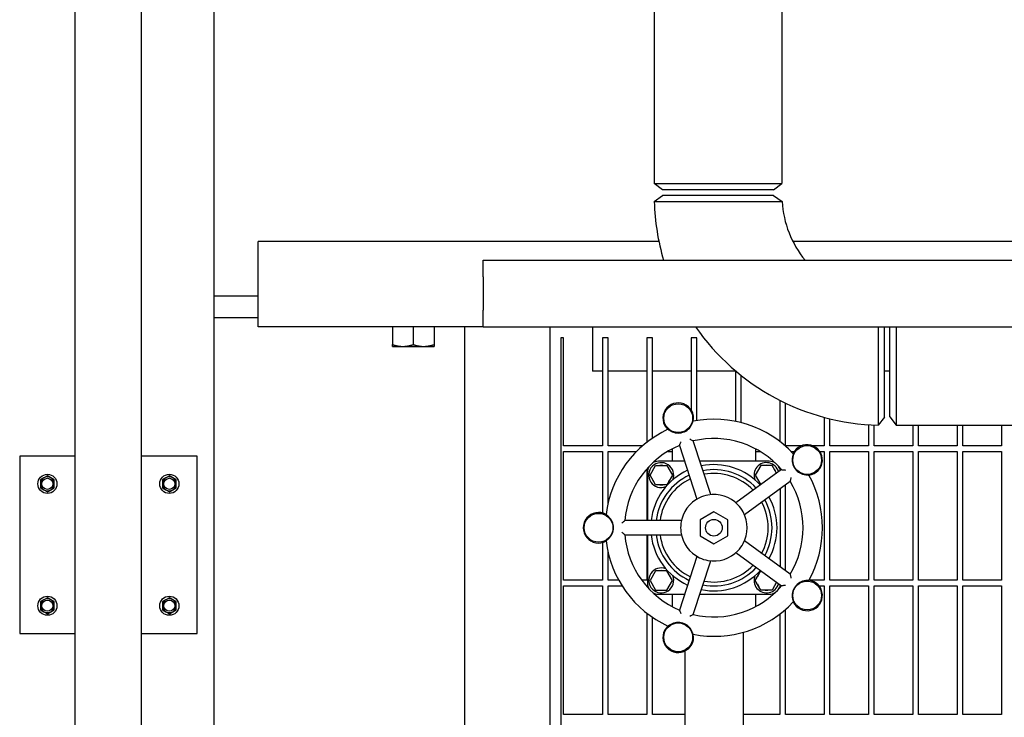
# Model space of a CAD drawing. Header units: inches. Extents: x 24 to 1128, y -69 to 748.
# Tile 641 of 656: x 721 to 743, y 646 to 662. Entities that reach past the tile are written whole.
import ezdxf

# ---------------------------------------------------------------- set-up
doc = ezdxf.new("R2010")
doc.units = ezdxf.units.IN
doc.header["$LTSCALE"] = 32
doc.header["$MEASUREMENT"] = 0
doc.layers.add('Visible (ANSI)', color=7, linetype='Continuous', lineweight=30)

msp = doc.modelspace()

# ---------------------------------------------------------------- linework, layer by layer
at = {"layer": 'Visible (ANSI)'}
for p, q in [((723.65563, 589.16853), (723.65563, 686.41146)), ((722.15563, 588.41853), (722.15563, 684.91146)), ((725.28063, 680.23103), (725.28063, 589.16853)), ((735.21763, 677.64966), (735.21763, 657.8224)), ((738.09263, 677.64966), (738.09263, 657.8224)), ((735.21763, 657.8224), (738.09263, 657.8224)), ((735.40513, 657.67853), (735.21763, 657.8224)), ((737.90513, 657.67853), (738.09263, 657.8224)), ((735.21709, 657.41115), (735.40263, 657.55353)), ((737.90763, 657.55353), (735.40273, 657.55353)), ((737.90513, 657.67853), (735.40513, 657.67853)), ((737.90763, 657.55353), (738.09952, 657.41121)), ((735.32143, 656.50853), (726.28063, 656.50853)), ((726.28063, 654.58853), (726.28063, 656.50853)), ((771.28063, 656.50853), (738.34502, 656.50853)), ((731.36063, 656.08853), (770.86063, 656.08853)), ((731.36063, 655.71353), (731.36063, 656.08853)), ((731.36063, 655.71353), (731.36063, 654.96353)), ((725.28063, 655.28853), (726.28063, 655.28853)), ((731.36063, 654.58853), (731.36063, 654.96353)), ((726.28063, 654.78853), (725.28063, 654.78853)), ((731.36063, 654.58853), (726.28063, 654.58853)), ((729.31163, 654.58853), (729.31163, 654.18642)), ((729.78063, 654.58853), (729.78063, 654.18642)), ((730.24963, 654.58853), (730.24963, 654.18642)), ((731.36063, 654.58853), (730.94063, 654.58853)), ((730.94063, 654.58853), (730.94063, 634.17124)), ((731.36063, 654.58853), (770.86063, 654.58853)), ((732.86063, 654.58853), (732.86063, 630.83435)), ((733.82063, 654.58853), (733.82063, 653.58853)), ((740.40513, 652.55113), (740.40513, 654.58848)), ((740.53013, 652.55353), (740.53013, 654.58853)), ((740.67401, 654.58853), (740.67401, 652.36603)), ((733.11063, 654.33853), (733.11063, 630.61853)), ((733.17313, 654.33853), (733.11063, 654.33853)), ((733.17313, 651.90103), (733.17313, 654.33853)), ((734.17313, 654.33853), (734.04813, 654.33853)), ((734.04813, 654.33853), (734.04813, 651.90103)), ((734.17313, 651.90103), (734.17313, 654.33853)), ((735.17313, 654.33853), (735.04813, 654.33853)), ((735.04813, 654.33853), (735.04813, 651.98089)), ((735.17313, 652.07275), (735.17313, 654.33853)), ((736.17313, 654.33853), (736.04813, 654.33853)), ((736.04813, 654.33853), (736.04813, 652.71114)), ((736.17313, 652.47269), (736.17313, 654.33853)), ((729.31163, 654.14453), (729.54613, 654.14453)), ((729.54613, 654.14453), (730.01513, 654.14453)), ((730.01513, 654.14453), (730.24963, 654.14453)), ((734.04813, 653.58853), (733.82063, 653.58853)), ((735.04813, 653.58853), (734.17313, 653.58853)), ((736.04813, 653.58853), (735.17313, 653.58853)), ((737.04813, 653.58853), (736.17313, 653.58853)), ((737.04813, 653.59542), (737.04813, 652.45455)), ((740.53013, 653.58853), (740.40513, 653.58853)), ((737.17313, 652.42574), (737.17313, 653.49271)), ((738.04813, 652.92961), (738.04813, 652.00031)), ((738.17313, 651.90103), (738.17313, 652.86799)), ((739.04813, 652.54407), (739.04813, 651.90103)), ((739.17313, 651.90103), (739.17313, 652.51188)), ((740.40513, 652.55103), (740.26276, 652.36548)), ((740.53013, 652.55353), (740.67401, 652.36603)), ((740.04813, 652.37582), (740.04813, 651.90103)), ((740.17313, 651.90103), (740.17313, 652.36872)), ((740.67401, 652.36603), (746.38626, 652.36603)), ((741.04813, 652.36603), (741.04813, 651.90103)), ((741.17313, 651.90103), (741.17313, 652.36603)), ((742.04813, 652.36603), (742.04813, 651.90103)), ((742.17313, 651.90103), (742.17313, 652.36603)), ((743.04813, 652.36603), (743.04813, 651.90103)), ((736.48896, 650.80009), (736.09535, 652.0115)), ((734.04813, 651.90103), (733.17313, 651.90103)), ((733.17313, 648.86978), (733.17313, 651.77603)), ((733.17313, 651.77603), (734.04813, 651.77603)), ((734.04813, 651.77603), (734.04813, 650.38692)), ((734.95156, 651.90103), (734.17313, 651.90103)), ((734.17313, 650.60323), (734.17313, 651.77603)), ((734.17313, 651.77603), (734.8184, 651.77603)), ((735.51993, 651.77603), (735.62317, 651.77603)), ((735.62317, 651.83433), (735.62317, 651.55353)), ((735.78626, 651.91107), (736.17987, 650.69966)), ((737.49817, 651.83433), (737.49817, 651.55353)), ((737.49817, 651.77603), (737.60141, 651.77603)), ((738.53421, 651.90103), (738.17313, 651.90103)), ((738.30294, 651.77603), (738.3794, 651.77603)), ((739.04813, 651.90103), (738.79401, 651.90103)), ((738.94883, 651.77603), (739.04813, 651.77603)), ((739.04813, 651.77603), (739.04813, 648.86978)), ((740.04813, 651.90103), (739.17313, 651.90103)), ((739.17313, 648.86978), (739.17313, 651.77603)), ((739.17313, 651.77603), (740.04813, 651.77603)), ((740.04813, 651.77603), (740.04813, 648.86978)), ((741.04813, 651.90103), (740.17313, 651.90103)), ((740.17313, 648.86978), (740.17313, 651.77603)), ((740.17313, 651.77603), (741.04813, 651.77603)), ((741.04813, 651.77603), (741.04813, 648.86978)), ((742.04813, 651.90103), (741.17313, 651.90103)), ((741.17313, 648.86978), (741.17313, 651.77603)), ((741.17313, 651.77603), (742.04813, 651.77603)), ((742.04813, 651.77603), (742.04813, 648.86978)), ((743.04813, 651.90103), (742.17313, 651.90103)), ((742.17313, 648.86978), (742.17313, 651.77603)), ((742.17313, 651.77603), (743.04813, 651.77603)), ((743.04813, 651.77603), (743.04813, 648.86978)), ((722.15563, 651.66853), (720.90563, 651.66853)), ((720.90563, 651.66853), (720.90563, 647.66853)), ((724.90563, 651.66853), (723.65563, 651.66853)), ((724.90563, 647.66853), (724.90563, 651.66853)), ((735.90243, 651.55353), (735.31067, 651.55353)), ((737.81067, 651.55353), (736.24415, 651.55353)), ((735.04813, 651.38108), (735.04813, 650.21603)), ((735.06067, 651.30353), (735.06067, 650.21603)), ((735.12058, 651.24103), (735.24687, 651.45978)), ((735.24687, 651.45978), (735.49947, 651.45978)), ((735.49947, 651.45978), (735.62576, 651.24103)), ((738.08799, 651.36405), (737.0575, 650.61536)), ((737.62187, 651.45978), (737.49558, 651.24103)), ((737.87447, 651.45978), (737.62187, 651.45978)), ((737.9765, 651.28305), (737.87447, 651.45978)), ((738.04813, 651.40911), (738.04813, 651.38171)), ((721.45263, 651.17863), (721.37463, 651.1336)), ((721.37463, 651.1336), (721.37463, 651.04353)), ((721.53063, 651.22366), (721.45263, 651.17863)), ((721.60863, 651.17863), (721.53063, 651.22366)), ((721.68663, 651.1336), (721.60863, 651.17863)), ((721.68663, 651.04353), (721.68663, 651.1336)), ((724.20263, 651.17863), (724.12463, 651.1336)), ((724.12463, 651.1336), (724.12463, 651.04353)), ((724.28063, 651.22366), (724.20263, 651.17863)), ((724.35863, 651.17863), (724.28063, 651.22366)), ((724.43663, 651.1336), (724.35863, 651.17863)), ((724.43663, 651.04353), (724.43663, 651.1336)), ((735.24687, 651.02228), (735.12058, 651.24103)), ((735.62576, 651.24103), (735.49947, 651.02228)), ((737.24853, 650.35243), (738.27902, 651.10112)), ((737.49558, 651.24103), (737.62061, 651.02448)), ((721.37463, 651.04353), (721.37463, 650.95346)), ((721.37463, 650.95346), (721.45263, 650.90843)), ((721.45263, 650.90843), (721.53063, 650.8634)), ((721.53063, 650.8634), (721.60863, 650.90843)), ((721.60863, 650.90843), (721.68663, 650.95346)), ((721.68663, 650.95346), (721.68663, 651.04353)), ((724.12463, 651.04353), (724.12463, 650.95346)), ((724.12463, 650.95346), (724.20263, 650.90843)), ((724.20263, 650.90843), (724.28063, 650.8634)), ((724.28063, 650.8634), (724.35863, 650.90843)), ((724.35863, 650.90843), (724.43663, 650.95346)), ((724.43663, 650.95346), (724.43663, 651.04353)), ((735.49947, 651.02228), (735.24687, 651.02228)), ((738.06067, 649.16458), (738.06067, 650.94248)), ((738.17313, 649.08287), (738.17313, 651.02419)), ((736.56067, 650.41437), (736.24817, 650.23395)), ((736.87317, 650.23395), (736.56067, 650.41437)), ((735.82849, 650.21603), (734.55474, 650.21603)), ((736.24817, 650.23395), (736.24817, 649.87311)), ((736.87317, 649.87311), (736.87317, 650.23395)), ((734.04813, 649.72014), (734.04813, 648.86978)), ((734.55474, 649.89103), (735.82849, 649.89103)), ((735.04813, 649.89103), (735.04813, 648.86978)), ((735.06067, 649.89103), (735.06067, 648.80353)), ((736.24817, 649.87311), (736.56067, 649.69269)), ((736.56067, 649.69269), (736.87317, 649.87311)), ((738.27902, 649.00594), (737.24853, 649.75463)), ((734.17313, 648.86978), (734.17313, 649.50383)), ((736.17987, 649.4074), (735.78626, 648.19599)), ((736.09535, 648.09556), (736.48896, 649.30697)), ((737.0575, 649.4917), (738.08799, 648.74301)), ((735.24687, 649.08478), (735.12058, 648.86603)), ((735.49947, 649.08478), (735.24687, 649.08478)), ((735.62576, 648.86603), (735.49947, 649.08478)), ((737.49558, 648.86603), (737.62061, 649.08258)), ((734.04813, 648.86978), (733.17313, 648.86978)), ((734.41562, 648.86978), (734.17313, 648.86978)), ((735.04813, 648.86978), (734.93313, 648.86978)), ((735.12058, 648.86603), (735.24687, 648.64728)), ((735.49947, 648.64728), (735.62576, 648.86603)), ((737.62187, 648.64728), (737.49558, 648.86603)), ((739.04813, 648.86978), (738.70572, 648.86978)), ((740.04813, 648.86978), (739.17313, 648.86978)), ((741.04813, 648.86978), (740.17313, 648.86978)), ((742.04813, 648.86978), (741.17313, 648.86978)), ((743.04813, 648.86978), (742.17313, 648.86978)), ((733.17313, 645.83853), (733.17313, 648.74478)), ((733.17313, 648.74478), (734.04813, 648.74478)), ((734.04813, 648.74478), (734.04813, 645.83853)), ((734.17313, 645.83853), (734.17313, 648.74478)), ((734.17313, 648.74478), (734.48952, 648.74478)), ((735.03184, 648.74478), (735.04813, 648.74478)), ((735.04813, 648.74478), (735.04813, 648.72598)), ((735.24687, 648.64728), (735.49947, 648.64728)), ((737.87447, 648.64728), (737.62187, 648.64728)), ((737.9765, 648.82401), (737.87447, 648.64728)), ((738.04813, 648.72535), (738.04813, 648.69794)), ((738.92986, 648.74478), (739.04813, 648.74478)), ((739.04813, 648.74478), (739.04813, 645.83853)), ((739.17313, 645.83853), (739.17313, 648.74478)), ((739.17313, 648.74478), (740.04813, 648.74478)), ((740.04813, 648.74478), (740.04813, 645.83853)), ((740.17313, 645.83853), (740.17313, 648.74478)), ((740.17313, 648.74478), (741.04813, 648.74478)), ((741.04813, 648.74478), (741.04813, 645.83853)), ((741.17313, 645.83853), (741.17313, 648.74478)), ((741.17313, 648.74478), (742.04813, 648.74478)), ((742.04813, 648.74478), (742.04813, 645.83853)), ((742.17313, 645.83853), (742.17313, 648.74478)), ((742.17313, 648.74478), (743.04813, 648.74478)), ((743.04813, 648.74478), (743.04813, 645.83853)), ((721.45263, 648.42863), (721.37463, 648.3836)), ((721.53063, 648.47366), (721.45263, 648.42863)), ((721.60863, 648.42863), (721.53063, 648.47366)), ((721.68663, 648.3836), (721.60863, 648.42863)), ((724.20263, 648.42863), (724.12463, 648.3836)), ((724.28063, 648.47366), (724.20263, 648.42863)), ((724.35863, 648.42863), (724.28063, 648.47366)), ((724.43663, 648.3836), (724.35863, 648.42863)), ((735.31067, 648.55353), (735.90243, 648.55353)), ((735.62317, 648.55353), (735.62317, 648.27273)), ((736.24415, 648.55353), (737.81067, 648.55353)), ((737.49817, 648.55353), (737.49817, 648.27273)), ((721.37463, 648.3836), (721.37463, 648.29353)), ((721.37463, 648.29353), (721.37463, 648.20346)), ((721.37463, 648.20346), (721.45263, 648.15843)), ((721.60863, 648.15843), (721.68663, 648.20346)), ((721.68663, 648.29353), (721.68663, 648.3836)), ((721.68663, 648.20346), (721.68663, 648.29353)), ((724.12463, 648.3836), (724.12463, 648.29353)), ((724.12463, 648.29353), (724.12463, 648.20346)), ((724.12463, 648.20346), (724.20263, 648.15843)), ((724.35863, 648.15843), (724.43663, 648.20346)), ((724.43663, 648.29353), (724.43663, 648.3836)), ((724.43663, 648.20346), (724.43663, 648.29353)), ((738.17313, 645.83853), (738.17313, 648.20895)), ((721.45263, 648.15843), (721.53063, 648.1134)), ((721.53063, 648.1134), (721.60863, 648.15843)), ((724.20263, 648.15843), (724.28063, 648.1134)), ((724.28063, 648.1134), (724.35863, 648.15843)), ((735.04813, 648.12617), (735.04813, 645.83853)), ((735.17313, 645.83853), (735.17313, 648.03431)), ((738.04813, 648.10675), (738.04813, 645.83853)), ((720.90563, 647.66853), (722.15563, 647.66853)), ((723.65563, 647.66853), (724.90563, 647.66853)), ((737.21817, 647.6934), (737.21817, 645.24353)), ((735.90317, 647.26853), (735.90317, 645.24353)), ((734.04813, 645.83853), (733.17313, 645.83853)), ((735.04813, 645.83853), (734.17313, 645.83853)), ((735.90317, 645.83853), (735.17313, 645.83853)), ((738.04813, 645.83853), (737.21817, 645.83853)), ((739.04813, 645.83853), (738.17313, 645.83853)), ((740.04813, 645.83853), (739.17313, 645.83853)), ((741.04813, 645.83853), (740.17313, 645.83853)), ((742.04813, 645.83853), (741.17313, 645.83853)), ((743.04813, 645.83853), (742.17313, 645.83853))]:
    msp.add_line(p, q, dxfattribs=at)
for centre, radius in [((735.75723, 652.52628), 0.325), ((738.66411, 651.58177), 0.325), ((721.53063, 651.04353), 0.216), ((721.53063, 651.04353), 0.1248), ((724.28063, 651.04353), 0.216), ((724.28063, 651.04353), 0.1248), ((733.96067, 650.05353), 0.325), ((736.56067, 650.05353), 0.1875), ((738.66411, 648.52529), 0.325), ((721.53063, 648.29353), 0.216), ((721.53063, 648.29353), 0.1248), ((724.28063, 648.29353), 0.216), ((724.28063, 648.29353), 0.1248), ((735.75723, 647.58078), 0.325)]:
    msp.add_circle(centre, radius, dxfattribs=at)
for centre, radius, start, end in [((740.40513, 657.55353), 5.19, 181.571968, 196.395947), ((740.40513, 657.55353), 2.31, 183.532272, 219.360611), ((740.40513, 657.55353), 5.19, 214.840296, 268.428032), ((735.75723, 652.52628), 0.34467, 348.730099, 227.269901), ((735.75723, 652.52628), 0.33645, 239.578984, 336.421016), ((736.56067, 650.05353), 2.45, 43.00566, 100.99434), ((736.56067, 650.05353), 2.45, 115.00566, 172.99434), ((736.56067, 650.05353), 2.0125, 40.631409, 103.368591), ((736.56067, 650.05353), 2.0125, 112.631409, 175.368591), ((738.66411, 651.58177), 0.34467, 276.730099, 155.269901), ((735.37317, 651.24103), 0.28125, 337.795252, 292.204748), ((735.31067, 651.30353), 0.25, 90, 122.417708), ((737.74817, 651.24103), 0.28125, 15.126137, 202.204748), ((737.81067, 651.30353), 0.25, 57.582292, 90), ((738.66411, 651.58177), 0.33645, 167.578984, 264.421016), ((735.31067, 651.30353), 0.25, 147.582292, 180), ((736.56067, 650.05353), 1.42427, 114.551344, 173.448656), ((735.37317, 651.24103), 0.22125, 141.37864, 158.62136), ((735.37317, 651.24103), 0.22125, 81.37864, 98.62136), ((735.37317, 651.24103), 0.22125, 21.37864, 38.62136), ((736.56067, 650.05353), 1.42427, 42.551344, 101.448656), ((736.56067, 650.05353), 1.31108, 43.119769, 100.880231), ((736.56067, 650.05353), 1.22505, 43.622609, 100.377391), ((737.74817, 651.24103), 0.22125, 141.37864, 158.62136), ((737.74817, 651.24103), 0.22125, 81.37864, 98.62136), ((737.74817, 651.24103), 0.22125, 21.37864, 38.62136), ((737.81067, 651.30353), 0.25, 8.860487, 32.417708), ((721.53063, 651.04353), 0.156, 120, 180), ((721.53063, 651.04353), 0.156, 60, 120), ((721.53063, 651.04353), 0.156, 0, 60), ((724.28063, 651.04353), 0.156, 120, 180), ((724.28063, 651.04353), 0.156, 60, 120), ((724.28063, 651.04353), 0.156, 0, 60), ((735.37317, 651.24103), 0.22125, 201.37864, 218.62136), ((736.56067, 650.05353), 1.31108, 115.119769, 172.880231), ((736.56067, 650.05353), 1.22505, 115.622609, 172.377391), ((735.37317, 651.24103), 0.22125, 321.37864, 338.62136), ((737.74817, 651.24103), 0.22125, 201.37864, 218.62136), ((736.56067, 650.05353), 2.0125, 328.631409, 31.368591), ((736.56067, 650.05353), 2.45, 331.00566, 28.99434), ((721.53063, 651.04353), 0.156, 180, 240), ((721.53063, 651.04353), 0.156, 240, 300), ((721.53063, 651.04353), 0.156, 300, 0), ((724.28063, 651.04353), 0.156, 180, 240), ((724.28063, 651.04353), 0.156, 240, 300), ((724.28063, 651.04353), 0.156, 300, 0), ((735.37317, 651.24103), 0.22125, 261.37864, 278.62136), ((736.56067, 650.05353), 0.75, 115.734067, 172.265933), ((736.56067, 650.05353), 0.75, 100.265933, 115.734067), ((736.56067, 650.05353), 0.75, 43.734067, 100.265933), ((736.56067, 650.05353), 1.22505, 331.622609, 28.377391), ((736.56067, 650.05353), 1.31108, 331.119769, 28.880231), ((736.56067, 650.05353), 1.42427, 330.551344, 29.448656), ((733.96067, 650.05353), 0.34467, 60.730099, 299.269901), ((736.56067, 650.05353), 0.75, 28.265933, 43.734067), ((736.56067, 650.05353), 0.75, 331.734067, 28.265933), ((733.96067, 650.05353), 0.33645, 311.578984, 48.421016), ((736.56067, 650.05353), 0.75, 172.265933, 187.734067), ((736.56067, 650.05353), 0.75, 187.734067, 244.265933), ((736.56067, 650.05353), 2.45, 187.00566, 244.99434), ((736.56067, 650.05353), 2.0125, 184.631409, 247.368591), ((736.56067, 650.05353), 1.42427, 186.551344, 245.448656), ((736.56067, 650.05353), 1.31108, 187.119769, 244.880231), ((736.56067, 650.05353), 1.22505, 187.622609, 244.377391), ((736.56067, 650.05353), 0.75, 259.734067, 316.265933), ((736.56067, 650.05353), 0.75, 316.265933, 331.734067), ((736.56067, 650.05353), 0.75, 244.265933, 259.734067), ((735.37317, 648.86603), 0.28125, 67.795252, 22.204748), ((735.37317, 648.86603), 0.22125, 81.37864, 98.62136), ((736.56067, 650.05353), 1.42427, 258.551344, 317.448656), ((736.56067, 650.05353), 1.31108, 259.119769, 316.880231), ((736.56067, 650.05353), 1.22505, 259.622609, 316.377391), ((735.37317, 648.86603), 0.22125, 141.37864, 158.62136), ((735.37317, 648.86603), 0.22125, 21.37864, 38.62136), ((737.74817, 648.86603), 0.28125, 157.795252, 344.873863), ((737.74817, 648.86603), 0.22125, 141.37864, 158.62136), ((738.66411, 648.52529), 0.33645, 95.578984, 192.421016), ((738.66411, 648.52529), 0.34467, 204.730099, 83.269901), ((735.31067, 648.80353), 0.25, 180, 212.417708), ((735.37317, 648.86603), 0.22125, 201.37864, 218.62136), ((735.37317, 648.86603), 0.22125, 261.37864, 278.62136), ((735.37317, 648.86603), 0.22125, 321.37864, 338.62136), ((736.56067, 650.05353), 2.0125, 256.631409, 319.368591), ((737.74817, 648.86603), 0.22125, 201.37864, 218.62136), ((737.74817, 648.86603), 0.22125, 261.37864, 278.62136), ((737.74817, 648.86603), 0.22125, 321.37864, 338.62136), ((737.81067, 648.80353), 0.25, 327.582292, 351.139513), ((721.53063, 648.29353), 0.156, 120, 180), ((721.53063, 648.29353), 0.156, 60, 120), ((721.53063, 648.29353), 0.156, 0, 60), ((724.28063, 648.29353), 0.156, 120, 180), ((724.28063, 648.29353), 0.156, 60, 120), ((724.28063, 648.29353), 0.156, 0, 60), ((735.31067, 648.80353), 0.25, 237.582292, 270), ((737.81067, 648.80353), 0.25, 270, 302.417708), ((721.53063, 648.29353), 0.156, 180, 240), ((721.53063, 648.29353), 0.156, 300, 0), ((724.28063, 648.29353), 0.156, 180, 240), ((724.28063, 648.29353), 0.156, 300, 0), ((736.56067, 650.05353), 2.45, 259.00566, 316.99434), ((721.53063, 648.29353), 0.156, 240, 300), ((724.28063, 648.29353), 0.156, 240, 300), ((735.75723, 647.58078), 0.34467, 132.730099, 11.269901), ((735.75723, 647.58078), 0.33645, 23.578984, 120.421016)]:
    msp.add_arc(centre, radius, start, end, dxfattribs=at)
for points, knots in [([(735.2172, 657.41115), (735.21729, 657.41115), (735.23969, 657.41115), (735.34761, 657.41115), (735.45655, 657.41115), (735.7448, 657.41115), (735.92415, 657.41115), (736.31152, 657.41114), (736.518, 657.41114), (736.9287, 657.41114), (737.13267, 657.41114), (737.48555, 657.41115), (737.63741, 657.41116), (737.88424, 657.41118), (737.97847, 657.41119), (738.0778, 657.41121), (738.09952, 657.41121), (738.09952, 657.41121)], [0, 0, 0, 0, 0.30609723, 0.30609723, 0.74775686, 0.74775686, 1.1908901, 1.1908901, 1.61773044, 1.61773044, 2.04730492, 2.04730492, 2.44315297, 2.44315297, 2.84306953, 2.84306953, 3.14159265, 3.14159265, 3.14159265, 3.14159265]), ([(740.26276, 654.5885), (740.26275, 654.54845), (740.26275, 654.50713), (740.26275, 654.28107), (740.26274, 654.0771), (740.26274, 653.6664), (740.26275, 653.45991), (740.26275, 653.07254), (740.26275, 652.89319), (740.26275, 652.60495), (740.26276, 652.496), (740.26276, 652.38809), (740.26276, 652.36568), (740.26276, 652.3656)], [-2.14651378, -2.14651378, -2.14651378, -2.14651378, -2.04730492, -2.04730492, -1.61773044, -1.61773044, -1.1908901, -1.1908901, -0.74775686, -0.74775686, -0.30609723, -0.30609723, 0, 0, 0, 0]), ([(736.06559, 652.39169), (736.06812, 652.39751), (736.07059, 652.40336), (736.07663, 652.41813), (736.08, 652.42683), (736.08542, 652.44096), (736.08755, 652.44655), (736.09081, 652.45446), (736.092, 652.45698), (736.09305, 652.45835), (736.09326, 652.45853), (736.09343, 652.45856)], [0.580991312, 0.580991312, 0.580991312, 0.580991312, 0.631248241, 0.631248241, 0.710233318, 0.710233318, 0.777125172, 0.777125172, 0.836433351, 0.836433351, 0.854846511, 0.854846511, 0.854846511, 0.854846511]), ([(735.52504, 652.27388), (735.52545, 652.27408), (735.52673, 652.27358), (735.53129, 652.27109), (735.53482, 652.26888), (735.54415, 652.26288), (735.55003, 652.25902), (735.56414, 652.24996), (735.57245, 652.24474), (735.58297, 652.23844), (735.58491, 652.23729), (735.58686, 652.23614)], [0.256029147, 0.256029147, 0.256029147, 0.256029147, 0.303466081, 0.303466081, 0.359721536, 0.359721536, 0.422672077, 0.422672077, 0.495531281, 0.495531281, 0.511919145, 0.511919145, 0.511919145, 0.511919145]), ([(735.79105, 651.92324), (735.79148, 651.92424), (735.79194, 651.92528), (735.79508, 651.93245), (735.79834, 651.93974), (735.80496, 651.95435), (735.80833, 651.96173), (735.81532, 651.9769), (735.81898, 651.98479), (735.82268, 651.99271), (735.82272, 651.9928), (735.82276, 651.99289)], [-0.213474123, -0.213474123, -0.213474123, -0.213474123, -0.200917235, -0.200917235, -0.130058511, -0.130058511, -0.065919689, -0.065919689, 0, 0, 0.00073204, 0.00073204, 0.00073204, 0.00073204]), ([(736.01773, 652.05624), (736.01781, 652.05619), (736.01789, 652.05615), (736.02964, 652.04964), (736.04145, 652.04304), (736.06099, 652.03201), (736.06927, 652.02729), (736.07921, 652.02152), (736.08191, 652.01995), (736.08432, 652.01853)], [-1.12932249, -1.12932249, -1.12932249, -1.12932249, -1.1286543, -1.1286543, -1.032789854, -1.032789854, -0.957765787, -0.957765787, -0.927258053, -0.927258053, -0.927258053, -0.927258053]), ([(736.08432, 652.01853), (736.08543, 652.01787), (736.08646, 652.01724), (736.08821, 652.01613), (736.08895, 652.01565), (736.08963, 652.0152)], [0, 0, 0, 0, 0.0147482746, 0.0147482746, 0.0272239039, 0.0272239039, 0.0272239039, 0.0272239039]), ([(736.08963, 652.0152), (736.08972, 652.01514), (736.0898, 652.01508), (736.09159, 652.01389), (736.09299, 652.01301), (736.09485, 652.01184), (736.09534, 652.01153), (736.09535, 652.0115)], [0.4131175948, 0.4131175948, 0.4131175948, 0.4131175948, 0.4146759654, 0.4146759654, 0.4470960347, 0.4470960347, 0.4777405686, 0.4777405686, 0.4777405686, 0.4777405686]), ([(735.78626, 651.91107), (735.78624, 651.91112), (735.7867, 651.91221), (735.78783, 651.91508), (735.78825, 651.91617), (735.78871, 651.91742)], [0, 0, 0, 0, 0.0434713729, 0.0434713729, 0.0637358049, 0.0637358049, 0.0637358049, 0.0637358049]), ([(735.78871, 651.91742), (735.78899, 651.91817), (735.7893, 651.91898), (735.79006, 651.9209), (735.79053, 651.92204), (735.79105, 651.92324)], [0, 0, 0, 0, 0.0122046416, 0.0122046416, 0.0272233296, 0.0272233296, 0.0272233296, 0.0272233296]), ([(738.35232, 651.7246), (738.35264, 651.72427), (738.35256, 651.72289), (738.3516, 651.71779), (738.35059, 651.71374), (738.34776, 651.70302), (738.3459, 651.69622), (738.34165, 651.67999), (738.33925, 651.67047), (738.33651, 651.65853), (738.33602, 651.65634), (738.33553, 651.65414)], [0.256027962, 0.256027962, 0.256027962, 0.256027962, 0.303473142, 0.303473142, 0.359745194, 0.359745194, 0.422728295, 0.422728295, 0.4956367, 0.4956367, 0.511914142, 0.511914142, 0.511914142, 0.511914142]), ([(738.08799, 651.36405), (738.08803, 651.36408), (738.08922, 651.36398), (738.09232, 651.3638), (738.09347, 651.36374), (738.09479, 651.36368)], [0, 0, 0, 0, 0.0437201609, 0.0437201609, 0.0637381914, 0.0637381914, 0.0637381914, 0.0637381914]), ([(738.09479, 651.36368), (738.09558, 651.36365), (738.09645, 651.3636), (738.09851, 651.36347), (738.09974, 651.36338), (738.10104, 651.36325)], [0, 0, 0, 0, 0.0122046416, 0.0122046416, 0.0272233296, 0.0272233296, 0.0272233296, 0.0272233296]), ([(738.10104, 651.36325), (738.10155, 651.36321), (738.10207, 651.36316), (738.10876, 651.36251), (738.11626, 651.36171), (738.13213, 651.35996), (738.14063, 651.35899), (738.15826, 651.35692), (738.16755, 651.35579), (738.17688, 651.35464), (738.17698, 651.35463), (738.17708, 651.35462)], [-0.213420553, -0.213420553, -0.213420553, -0.213420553, -0.207538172, -0.207538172, -0.138849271, -0.138849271, -0.070825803, -0.070825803, 0, 0, 0.000778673, 0.000778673, 0.000778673, 0.000778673]), ([(738.28077, 651.1077), (738.28052, 651.10683), (738.28031, 651.10604), (738.27976, 651.10398), (738.27949, 651.10291), (738.27913, 651.10151), (738.27904, 651.10114), (738.27902, 651.10112)], [0.4116232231, 0.4116232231, 0.4116232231, 0.4116232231, 0.4251808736, 0.4251808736, 0.4504118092, 0.4504118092, 0.4744256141, 0.4744256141, 0.4744256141, 0.4744256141]), ([(738.28229, 651.11379), (738.28201, 651.11253), (738.28173, 651.11135), (738.28122, 651.10934), (738.28099, 651.10849), (738.28077, 651.1077)], [0, 0, 0, 0, 0.0147482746, 0.0147482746, 0.0272239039, 0.0272239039, 0.0272239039, 0.0272239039]), ([(738.29758, 651.18877), (738.29756, 651.18867), (738.29754, 651.18857), (738.29593, 651.18029), (738.29432, 651.17206), (738.29118, 651.15629), (738.28964, 651.14864), (738.28639, 651.13284), (738.28468, 651.1247), (738.28289, 651.11647), (738.28258, 651.11509), (738.28229, 651.11379)], [-1.170993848, -1.170993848, -1.170993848, -1.170993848, -1.170211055, -1.170211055, -1.105988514, -1.105988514, -1.043767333, -1.043767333, -0.970046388, -0.970046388, -0.954437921, -0.954437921, -0.954437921, -0.954437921]), ([(738.6314, 651.24691), (738.63775, 651.2463), (738.64411, 651.24575), (738.66005, 651.24458), (738.66935, 651.24406), (738.68444, 651.24327), (738.69041, 651.24298), (738.69893, 651.24231), (738.70168, 651.24196), (738.70329, 651.24139), (738.70352, 651.24125), (738.70361, 651.2411)], [0.581001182, 0.581001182, 0.581001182, 0.581001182, 0.631503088, 0.631503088, 0.710456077, 0.710456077, 0.777323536, 0.777323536, 0.836617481, 0.836617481, 0.854862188, 0.854862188, 0.854862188, 0.854862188]), ([(734.18396, 650.30521), (734.1792, 650.30943), (734.17438, 650.3136), (734.16219, 650.32391), (734.15496, 650.3298), (734.14321, 650.33931), (734.13855, 650.34306), (734.13205, 650.34861), (734.13002, 650.35051), (734.12905, 650.35193), (734.12894, 650.35218), (734.12896, 650.35235)], [0.580996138, 0.580996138, 0.580996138, 0.580996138, 0.631372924, 0.631372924, 0.710342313, 0.710342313, 0.777222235, 0.777222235, 0.836523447, 0.836523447, 0.854854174, 0.854854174, 0.854854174, 0.854854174]), ([(734.4882, 650.15603), (734.48826, 650.15608), (734.48831, 650.15613), (734.49728, 650.1645), (734.50633, 650.17289), (734.52228, 650.18756), (734.52948, 650.19412), (734.539, 650.20269), (734.54201, 650.20538), (734.54465, 650.20771)], [-0.963116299, -0.963116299, -0.963116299, -0.963116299, -0.962750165, -0.962750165, -0.902454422, -0.902454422, -0.850501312, -0.850501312, -0.824120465, -0.824120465, -0.824120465, -0.824120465]), ([(734.54465, 650.20771), (734.54561, 650.20856), (734.54653, 650.20935), (734.54813, 650.21067), (734.54882, 650.21123), (734.54946, 650.21173)], [0, 0, 0, 0, 0.0147482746, 0.0147482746, 0.0272239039, 0.0272239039, 0.0272239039, 0.0272239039]), ([(734.54946, 650.21173), (734.55031, 650.21241), (734.55107, 650.21302), (734.55363, 650.21511), (734.55468, 650.21603), (734.55474, 650.21603)], [0.4772228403, 0.4772228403, 0.4772228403, 0.4772228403, 0.5013776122, 0.5013776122, 0.5703092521, 0.5703092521, 0.5703092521, 0.5703092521]), ([(734.54465, 649.89935), (734.54459, 649.8994), (734.54454, 649.89945), (734.5404, 649.9031), (734.53546, 649.90754), (734.52386, 649.91806), (734.51693, 649.92441), (734.50285, 649.9374), (734.49557, 649.94415), (734.48831, 649.95093), (734.48826, 649.95098), (734.4882, 649.95103)], [-0.213641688, -0.213641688, -0.213641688, -0.213641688, -0.212811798, -0.212811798, -0.150256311, -0.150256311, -0.075100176, -0.075100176, 0, 0, 0.000564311, 0.000564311, 0.000564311, 0.000564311]), ([(734.12896, 649.75471), (734.12891, 649.75517), (734.12978, 649.75623), (734.13355, 649.75979), (734.13674, 649.76247), (734.14532, 649.76948), (734.15082, 649.77388), (734.16378, 649.7845), (734.17131, 649.79079), (734.18055, 649.79884), (734.18226, 649.80034), (734.18396, 649.80185)], [0.256029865, 0.256029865, 0.256029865, 0.256029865, 0.303461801, 0.303461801, 0.359707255, 0.359707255, 0.422638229, 0.422638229, 0.495467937, 0.495467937, 0.511922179, 0.511922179, 0.511922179, 0.511922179]), ([(734.54946, 649.89532), (734.54883, 649.89582), (734.54816, 649.89636), (734.54657, 649.89768), (734.54563, 649.89848), (734.54465, 649.89935)], [0, 0, 0, 0, 0.0122046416, 0.0122046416, 0.0272233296, 0.0272233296, 0.0272233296, 0.0272233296]), ([(734.55474, 649.89103), (734.55469, 649.89103), (734.55381, 649.89179), (734.55145, 649.89373), (734.55052, 649.89448), (734.54946, 649.89532)], [0, 0, 0, 0, 0.042975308, 0.042975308, 0.0637310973, 0.0637310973, 0.0637310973, 0.0637310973]), ([(738.27902, 649.00594), (738.27906, 649.00591), (738.27933, 649.00473), (738.28012, 649.00173), (738.28041, 649.00062), (738.28077, 648.99936)], [0, 0, 0, 0, 0.0438217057, 0.0438217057, 0.0637391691, 0.0637391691, 0.0637391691, 0.0637391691]), ([(738.28077, 648.99936), (738.28098, 648.99859), (738.28121, 648.99775), (738.28172, 648.99575), (738.28201, 648.99455), (738.28229, 648.99327)], [0, 0, 0, 0, 0.0122046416, 0.0122046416, 0.0272233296, 0.0272233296, 0.0272233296, 0.0272233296]), ([(738.28229, 648.99327), (738.28265, 648.99166), (738.28303, 648.98993), (738.28496, 648.98104), (738.28673, 648.9726), (738.29133, 648.95013), (738.29443, 648.93451), (738.29754, 648.91849), (738.29756, 648.91839), (738.29758, 648.91829)], [-0.224272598, -0.224272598, -0.224272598, -0.224272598, -0.203748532, -0.203748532, -0.123574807, -0.123574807, 0, 0, 0.000774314, 0.000774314, 0.000774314, 0.000774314]), ([(738.70361, 648.86596), (738.70338, 648.86555), (738.70205, 648.86521), (738.69691, 648.86454), (738.69275, 648.86425), (738.68168, 648.86363), (738.67464, 648.86329), (738.65791, 648.86233), (738.64812, 648.86166), (738.63591, 648.86058), (738.63366, 648.86037), (738.6314, 648.86015)], [0.256029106, 0.256029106, 0.256029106, 0.256029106, 0.303466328, 0.303466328, 0.359722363, 0.359722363, 0.422674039, 0.422674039, 0.495534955, 0.495534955, 0.511918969, 0.511918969, 0.511918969, 0.511918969]), ([(738.09479, 648.74338), (738.09363, 648.74333), (738.0926, 648.74328), (738.08936, 648.74309), (738.08803, 648.74298), (738.08799, 648.74301)], [0.4166312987, 0.4166312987, 0.4166312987, 0.4166312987, 0.4346079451, 0.4346079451, 0.481762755, 0.481762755, 0.481762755, 0.481762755]), ([(738.10104, 648.74381), (738.09976, 648.74368), (738.09856, 648.74359), (738.09649, 648.74346), (738.0956, 648.74341), (738.09479, 648.74338)], [0, 0, 0, 0, 0.0147482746, 0.0147482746, 0.0272239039, 0.0272239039, 0.0272239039, 0.0272239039]), ([(738.17708, 648.75244), (738.17698, 648.75243), (738.17688, 648.75242), (738.16639, 648.75112), (738.15591, 648.74986), (738.1363, 648.74757), (738.12694, 648.74651), (738.11205, 648.7449), (738.10604, 648.74428), (738.10104, 648.74381)], [-1.114835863, -1.114835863, -1.114835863, -1.114835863, -1.114124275, -1.114124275, -1.04122279, -1.04122279, -0.971966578, -0.971966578, -0.919083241, -0.919083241, -0.919083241, -0.919083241]), ([(738.33553, 648.45292), (738.33692, 648.44667), (738.33837, 648.44043), (738.34218, 648.42489), (738.34457, 648.41589), (738.34848, 648.40131), (738.35004, 648.39555), (738.35203, 648.38726), (738.35255, 648.38454), (738.3525, 648.38284), (738.35244, 648.38258), (738.35232, 648.38246)], [0.581008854, 0.581008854, 0.581008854, 0.581008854, 0.631700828, 0.631700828, 0.710628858, 0.710628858, 0.777477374, 0.777477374, 0.836760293, 0.836760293, 0.854874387, 0.854874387, 0.854874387, 0.854874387]), ([(735.78871, 648.18964), (735.7882, 648.19103), (735.78773, 648.19222), (735.78666, 648.19496), (735.78624, 648.19595), (735.78626, 648.19599)], [0.4187937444, 0.4187937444, 0.4187937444, 0.4187937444, 0.4420840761, 0.4420840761, 0.4846304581, 0.4846304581, 0.4846304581, 0.4846304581]), ([(735.79105, 648.18382), (735.79054, 648.185), (735.79008, 648.18612), (735.78931, 648.18805), (735.78899, 648.18887), (735.78871, 648.18964)], [0, 0, 0, 0, 0.0147482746, 0.0147482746, 0.0272239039, 0.0272239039, 0.0272239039, 0.0272239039]), ([(735.82276, 648.11417), (735.82272, 648.11426), (735.82268, 648.11435), (735.81918, 648.12183), (735.81573, 648.12928), (735.8091, 648.14365), (735.80589, 648.15067), (735.79923, 648.16533), (735.7958, 648.17298), (735.79229, 648.18096), (735.79165, 648.18243), (735.79105, 648.18382)], [-1.156707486, -1.156707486, -1.156707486, -1.156707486, -1.155975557, -1.155975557, -1.093745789, -1.093745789, -1.033015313, -1.033015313, -0.959969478, -0.959969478, -0.942527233, -0.942527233, -0.942527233, -0.942527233]), ([(736.08432, 648.08853), (736.08279, 648.08763), (736.08114, 648.08666), (736.07315, 648.08201), (736.06571, 648.07774), (736.04586, 648.06648), (736.03206, 648.05876), (736.01789, 648.05091), (736.01781, 648.05087), (736.01773, 648.05082)], [-0.224216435, -0.224216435, -0.224216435, -0.224216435, -0.202169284, -0.202169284, -0.122714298, -0.122714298, 0, 0, 0.000708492, 0.000708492, 0.000708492, 0.000708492]), ([(736.08963, 648.09186), (736.08897, 648.09142), (736.08824, 648.09095), (736.0865, 648.08984), (736.08545, 648.0892), (736.08432, 648.08853)], [0, 0, 0, 0, 0.0122046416, 0.0122046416, 0.0272233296, 0.0272233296, 0.0272233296, 0.0272233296]), ([(736.09535, 648.09556), (736.09533, 648.09551), (736.09431, 648.09489), (736.0917, 648.09322), (736.09073, 648.09259), (736.08963, 648.09186)], [0, 0, 0, 0, 0.0437127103, 0.0437127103, 0.0637381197, 0.0637381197, 0.0637381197, 0.0637381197]), ([(735.58686, 647.87092), (735.58137, 647.86768), (735.5759, 647.86439), (735.56232, 647.85597), (735.55449, 647.85092), (735.54182, 647.84268), (735.53681, 647.83942), (735.52954, 647.83495), (735.5271, 647.83361), (735.52546, 647.83313), (735.52519, 647.83311), (735.52504, 647.83318)], [0.581000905, 0.581000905, 0.581000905, 0.581000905, 0.63149595, 0.63149595, 0.710449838, 0.710449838, 0.777317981, 0.777317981, 0.836612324, 0.836612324, 0.854861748, 0.854861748, 0.854861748, 0.854861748]), ([(736.09343, 647.6485), (736.09297, 647.64859), (736.09223, 647.64974), (736.09001, 647.65443), (736.08845, 647.65829), (736.08444, 647.66862), (736.08195, 647.6752), (736.07586, 647.6908), (736.07221, 647.6999), (736.0674, 647.71118), (736.0665, 647.71328), (736.06559, 647.71537)], [0.256030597, 0.256030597, 0.256030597, 0.256030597, 0.303457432, 0.303457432, 0.359692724, 0.359692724, 0.422603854, 0.422603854, 0.495403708, 0.495403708, 0.511925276, 0.511925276, 0.511925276, 0.511925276])]:
    msp.add_open_spline(points, degree=3, knots=knots, dxfattribs=at)
for points in [[(729.31163, 654.18642), (729.4373, 654.14453), (729.54613, 654.14453)], [(729.31163, 654.14453), (729.31163, 654.14453), (729.31163, 654.18642)], [(729.54613, 654.14453), (729.65496, 654.14453), (729.78063, 654.18642)], [(729.78063, 654.18642), (729.9063, 654.14453), (730.01513, 654.14453)], [(730.01513, 654.14453), (730.12396, 654.14453), (730.24963, 654.18642)], [(730.24963, 654.18642), (730.24963, 654.14453), (730.24963, 654.14453)]]:
    msp.add_rational_spline(points, [1, 1.0379548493, 1], degree=2, dxfattribs=at)

doc.saveas('drawing.dxf')
